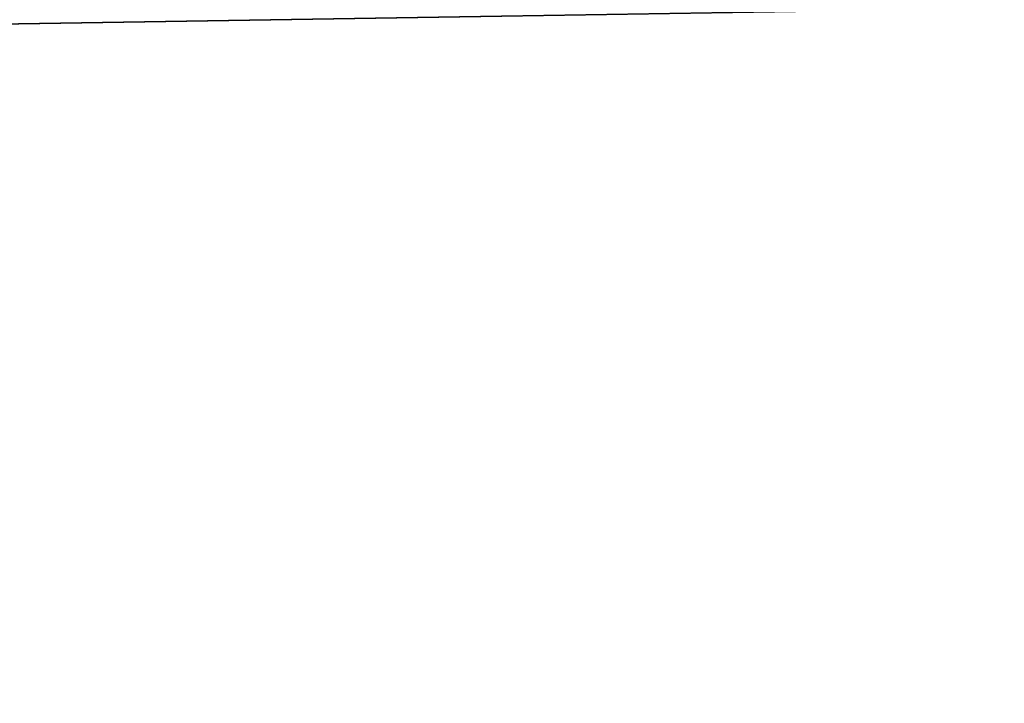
# Model space of a CAD drawing. Header units: millimetres. Extents: x -522 to 188, y -54 to 63.
# Tile 534 of 656: x -3.879348 to -3.877968, y -36.799042 to -36.798085. Entities that reach past the tile are written whole.
import ezdxf

# ---------------------------------------------------------------- set-up
doc = ezdxf.new("R2010")
doc.units = ezdxf.units.MM
doc.header["$LTSCALE"] = 65.185185
for name, color, linetype in [('1', 7, 'CONTINUOUS'), ('2', 7, 'CONTINUOUS'), ('8', 7, 'CONTINUOUS'), ('9', 7, 'CONTINUOUS')]:
    doc.layers.add(name, color=color, linetype=linetype)

msp = doc.modelspace()

# ---------------------------------------------------------------- linework, layer by layer
at = {"layer": '1', "color": 7, "linetype": 'CONTINUOUS'}
for points in [[(-4.178775, -36.8, -12.3100676), (-3.3646476, 23, -12.5570357), (-3.3647088, -36.8, -12.5570172), (-4.178775, -36.8, -12.3100676)], [(-4.178713, 23, -12.3100917), (-3.3646476, 23, -12.5570357), (-4.178775, -36.8, -12.3100676), (-4.178713, 23, -12.3100917)]]:
    msp.add_3dface(points, dxfattribs=at)
at = {"layer": '2', "color": 7, "linetype": 'CONTINUOUS'}
for points in [[(-3.3647088, -36.8, 12.5570172), (-4.178713, 23, 12.3100917), (-4.178775, -36.8, 12.3100676), (-3.3647088, -36.8, 12.5570172)], [(-3.3646476, 23, 12.5570357), (-4.178713, 23, 12.3100917), (-3.3647088, -36.8, 12.5570172), (-3.3646476, 23, 12.5570357)]]:
    msp.add_3dface(points, dxfattribs=at)
at = {"layer": '8', "color": 3, "linetype": 'CONTINUOUS'}
for points in [[(-3.5424354, -36.7927089, -10.4356782), (-3.998883, -36.8, -10.1399671), (-4.2173768, -36.7927089, -10.1816483), (-3.5424354, -36.7927089, -10.4356782)], [(-3.6503799, -36.8, -10.2705676), (-3.998883, -36.8, -10.1399671), (-3.5424354, -36.7927089, -10.4356782), (-3.6503799, -36.8, -10.2705676)]]:
    msp.add_3dface(points, dxfattribs=at)
at = {"layer": '9', "color": 3, "linetype": 'CONTINUOUS'}
for points in [[(-3.9988822, -36.8, 10.1399675), (-3.650379, -36.8, 10.2705679), (-4.2173768, -36.7927089, 10.1816483), (-3.9988822, -36.8, 10.1399675)], [(-4.2173768, -36.7927089, 10.1816483), (-3.650379, -36.8, 10.2705679), (-3.5424354, -36.7927089, 10.4356782), (-4.2173768, -36.7927089, 10.1816483)]]:
    msp.add_3dface(points, dxfattribs=at)

doc.saveas('drawing.dxf')
